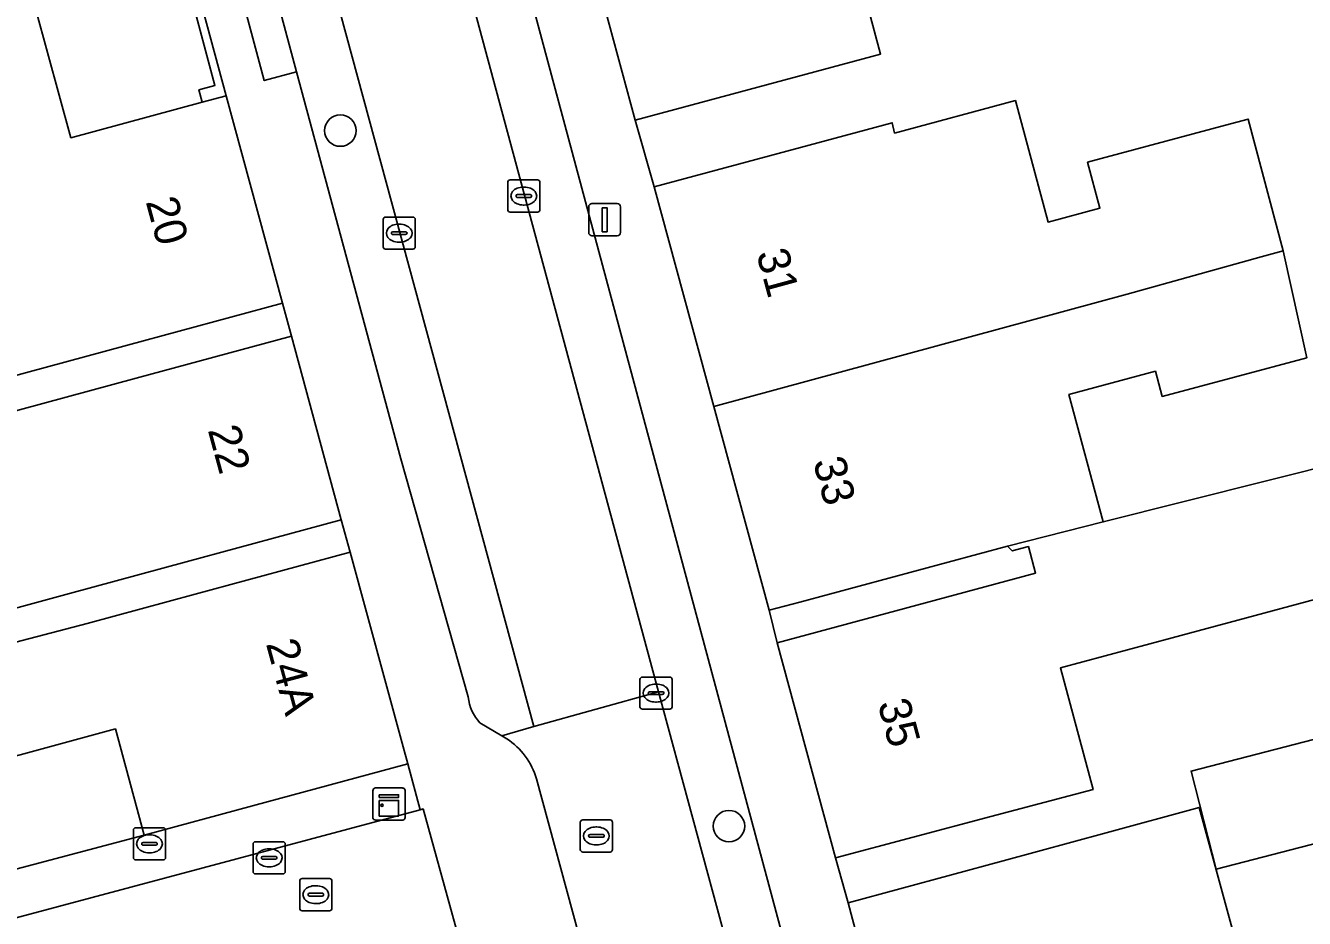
# Model space of a CAD drawing. Extents: x 159262 to 160143, y 383399 to 384319.
# Drawn here: x 159655.53 to 159695.33, y 383646.61 to 383674.4 of the extents above; entities that cross this region are included whole.
import ezdxf

# ---------------------------------------------------------------- set-up
doc = ezdxf.new("R2010")
doc.units = 0
for name, color, linetype in [('IMGEO_Boom', 7, 'Continuous'), ('IMGEO_Erf', 7, 'Continuous'), ('IMGEO_Kast', 7, 'Continuous'), ('IMGEO_Kolk', 7, 'Continuous'), ('IMGEO_Lichtmast', 7, 'Continuous'), ('IMGEO_Muur', 7, 'Continuous'), ('IMGEO_Pand', 7, 'Continuous'), ('IMGEO_Pand_nummerreeks', 7, 'Continuous'), ('IMGEO_Pand_overbouw', 7, 'Continuous'), ('IMGEO_Parkeervlak_open', 7, 'Continuous'), ('IMGEO_Rijbaan_lokaal_open', 7, 'Continuous'), ('IMGEO_Rioolput', 7, 'Continuous'), ('IMGEO_Voetpad_open', 7, 'Continuous')]:
    doc.layers.add(name, color=color, linetype=linetype)

msp = doc.modelspace()

# ---------------------------------------------------------------- linework, layer by layer
at = {"layer": 'IMGEO_Boom'}
for centre in [(159665.328, 383671.133), (159677.423, 383649.48)]:
    msp.add_circle(centre, 0.489, dxfattribs=at)
at = {"layer": 'IMGEO_Erf'}
for points in [[(159655.851, 383674.889), (159656.944, 383670.909), (159661.027, 383672.019), (159661.769, 383672.22), (159659.121, 383682.043)], [(159681.471, 383676.008), (159682.143, 383673.51), (159674.5, 383671.454), (159675.094, 383669.383), (159679.923, 383670.682), (159682.503, 383671.376), (159682.576, 383671.055), (159686.337, 383672.067), (159687.354, 383668.286), (159688.97, 383668.721), (159688.586, 383670.15), (159692.879, 383671.305), (159693.581, 383671.494), (159694.676, 383667.394), (159695.408, 383664.06), (159690.908, 383662.859), (159690.698, 383663.643), (159688.005, 383662.918), (159689.072, 383658.952), (159696.713, 383660.877)], [(159655.345, 383662.44), (159658.977, 383663.427), (159663.802, 383664.738), (159663.523, 383665.764), (159658.698, 383664.453), (159651.845, 383662.591)], [(159651.373, 383654.201), (159657.446, 383655.786), (159660.807, 383656.699), (159665.632, 383658.01), (159665.356, 383659.017), (159660.531, 383657.707), (159656.899, 383656.72), (159654.264, 383656.004)], [(159697.729, 383657.099), (159691.212, 383655.346), (159687.739, 383654.412), (159688.758, 383650.624), (159685.574, 383649.778), (159680.741, 383648.493), (159681.13, 383647.09), (159685.956, 383648.403), (159689.161, 383649.275), (159692.061, 383650.064), (159693.833, 383643.55), (159690.951, 383642.766), (159691.043, 383642.431), (159682.933, 383640.283), (159683.519, 383638.069), (159691.65, 383640.223), (159691.774, 383639.775), (159695.584, 383640.823)], [(159651.108, 383647.049), (159659.22, 383649.202), (159658.329, 383652.508), (159652.342, 383650.882)]]:
    msp.add_lwpolyline(points, dxfattribs=at)
for points in [[(159678.921, 383655.189), (159686.967, 383657.353), (159686.744, 383658.184), (159686.242, 383658.049), (159686.092, 383658.199), (159679.625, 383656.457), (159678.679, 383656.202)], [(159696.677, 383649.197), (159692.591, 383648.144), (159691.805, 383651.195), (159695.891, 383652.247)]]:
    msp.add_lwpolyline(points, close=True, dxfattribs=at)
at = {"layer": 'IMGEO_Kast'}
for p, q in [((159666.343, 383649.742), (159666.343, 383650.583)), ((159666.343, 383650.583), (159666.343, 383649.742)), ((159666.418, 383650.667), (159667.259, 383650.667)), ((159667.259, 383650.667), (159666.418, 383650.667)), ((159667.343, 383650.592), (159667.343, 383649.751)), ((159667.343, 383649.751), (159667.343, 383650.592)), ((159667.268, 383649.667), (159666.427, 383649.667)), ((159666.427, 383649.667), (159667.268, 383649.667))]:
    msp.add_line(p, q, dxfattribs=at)
for points in [[(159666.538, 383650.457), (159667.138, 383650.457), (159667.138, 383650.372), (159666.538, 383650.372), (159666.538, 383650.457)], [(159666.538, 383650.282), (159667.138, 383650.282), (159667.138, 383649.793), (159666.538, 383649.793), (159666.538, 383650.282)]]:
    msp.add_lwpolyline(points, dxfattribs=at)
msp.add_circle((159666.622, 383650.131), 0.0377, dxfattribs=at)
for centre, start, end in [((159666.421, 383650.589), 92.4484, 184.2845), ((159666.421, 383650.589), 92.4484, 184.2845), ((159667.265, 383650.589), 2.4484, 94.2845), ((159667.265, 383650.589), 2.4484, 94.2845), ((159666.421, 383649.745), 182.4484, 274.2845), ((159666.421, 383649.745), 182.4484, 274.2845), ((159667.265, 383649.745), 272.4484, 4.2845), ((159667.265, 383649.745), 272.4484, 4.2845)]:
    msp.add_arc(centre, 0.0779, start, end, dxfattribs=at)
at = {"layer": 'IMGEO_Kolk'}
for p, q in [((159670.537, 383668.671), (159670.537, 383669.523)), ((159670.612, 383669.597), (159671.464, 383669.597)), ((159671.025, 383669.377), (159671.05, 383669.377)), ((159671.538, 383669.523), (159671.538, 383668.671)), ((159670.796, 383669.091), (159670.796, 383669.103)), ((159671.234, 383669.054), (159670.836, 383669.054)), ((159670.839, 383669.14), (159671.237, 383669.14)), ((159671.28, 383669.103), (159671.28, 383669.091)), ((159671.464, 383668.597), (159670.612, 383668.597)), ((159671.048, 383668.817), (159671.023, 383668.817)), ((159666.659, 383667.516), (159666.659, 383668.368)), ((159666.734, 383668.442), (159667.586, 383668.442)), ((159667.147, 383668.222), (159667.172, 383668.222)), ((159667.66, 383668.368), (159667.66, 383667.516)), ((159666.918, 383667.936), (159666.918, 383667.948)), ((159667.356, 383667.899), (159666.958, 383667.899)), ((159666.961, 383667.985), (159667.359, 383667.985)), ((159667.402, 383667.948), (159667.402, 383667.936)), ((159667.586, 383667.442), (159666.734, 383667.442)), ((159667.17, 383667.662), (159667.145, 383667.662)), ((159674.652, 383653.196), (159674.652, 383654.048)), ((159674.727, 383654.122), (159675.579, 383654.122)), ((159675.14, 383653.902), (159675.165, 383653.902)), ((159675.653, 383654.048), (159675.653, 383653.196)), ((159674.911, 383653.616), (159674.911, 383653.628)), ((159675.349, 383653.579), (159674.951, 383653.579)), ((159674.954, 383653.665), (159675.352, 383653.665)), ((159675.395, 383653.628), (159675.395, 383653.616)), ((159675.579, 383653.122), (159674.727, 383653.122)), ((159675.163, 383653.342), (159675.138, 383653.342)), ((159662.687, 383648.993), (159663.539, 383648.993)), ((159662.612, 383648.067), (159662.612, 383648.919)), ((159663.1, 383648.773), (159663.125, 383648.773)), ((159663.613, 383648.919), (159663.613, 383648.067)), ((159662.871, 383648.487), (159662.871, 383648.499)), ((159663.309, 383648.45), (159662.911, 383648.45)), ((159662.914, 383648.536), (159663.312, 383648.536)), ((159663.123, 383648.213), (159663.098, 383648.213)), ((159663.355, 383648.499), (159663.355, 383648.487)), ((159663.539, 383647.993), (159662.687, 383647.993))]:
    msp.add_line(p, q, dxfattribs=at)
for points in [[(159670.537, 383668.671), (159670.537, 383669.523)], [(159670.612, 383669.597), (159671.464, 383669.597)], [(159671.538, 383669.523), (159671.538, 383668.671)], [(159671.464, 383668.597), (159670.612, 383668.597)], [(159666.659, 383667.516), (159666.659, 383668.368)], [(159666.734, 383668.442), (159667.586, 383668.442)], [(159667.66, 383668.368), (159667.66, 383667.516)], [(159667.586, 383667.442), (159666.734, 383667.442)], [(159674.652, 383653.196), (159674.652, 383654.048)], [(159674.727, 383654.122), (159675.579, 383654.122)], [(159675.653, 383654.048), (159675.653, 383653.196)], [(159675.579, 383653.122), (159674.727, 383653.122)], [(159662.687, 383648.993), (159663.539, 383648.993)], [(159662.612, 383648.067), (159662.612, 383648.919)], [(159663.613, 383648.919), (159663.613, 383648.067)], [(159663.539, 383647.993), (159662.687, 383647.993)]]:
    msp.add_lwpolyline(points, dxfattribs=at)
for centre, radius, start, end in [((159670.614, 383669.521), 0.0765, 91.552, 178.448), ((159670.614, 383669.521), 0.0765, 91.552, 178.448), ((159671.462, 383669.521), 0.0765, 1.552, 88.448), ((159671.462, 383669.521), 0.0765, 1.552, 88.448), ((159670.836, 383669.1), 0.0403, 85.8775, 175.7526), ((159670.833, 383669.09), 0.0366, 178.938, 274.7102), ((159671.237, 383669.097), 0.043, 264.8664, 352.4533), ((159671.241, 383669.102), 0.0386, 1.7309, 96.639), ((159670.614, 383668.673), 0.0765, 181.552, 268.448), ((159670.614, 383668.673), 0.0765, 181.552, 268.448), ((159671.462, 383668.673), 0.0765, 271.552, 358.448), ((159671.462, 383668.673), 0.0765, 271.552, 358.448), ((159666.736, 383668.366), 0.0765, 91.552, 178.448), ((159666.736, 383668.366), 0.0765, 91.552, 178.448), ((159667.584, 383668.366), 0.0765, 1.552, 88.448), ((159667.584, 383668.366), 0.0765, 1.552, 88.448), ((159666.958, 383667.945), 0.0403, 85.8775, 175.7526), ((159666.955, 383667.935), 0.0366, 178.938, 274.7102), ((159667.359, 383667.942), 0.043, 264.8664, 352.4533), ((159667.363, 383667.947), 0.0386, 1.7309, 96.639), ((159666.736, 383667.518), 0.0765, 181.552, 268.448), ((159666.736, 383667.518), 0.0765, 181.552, 268.448), ((159667.584, 383667.518), 0.0765, 271.552, 358.448), ((159667.584, 383667.518), 0.0765, 271.552, 358.448), ((159674.729, 383654.046), 0.0765, 91.552, 178.448), ((159674.729, 383654.046), 0.0765, 91.552, 178.448), ((159675.577, 383654.046), 0.0765, 1.552, 88.448), ((159675.577, 383654.046), 0.0765, 1.552, 88.448), ((159674.951, 383653.625), 0.0403, 85.8775, 175.7526), ((159674.948, 383653.615), 0.0366, 178.938, 274.7102), ((159675.352, 383653.622), 0.043, 264.8664, 352.4533), ((159675.356, 383653.627), 0.0386, 1.7309, 96.639), ((159674.729, 383653.198), 0.0765, 181.552, 268.448), ((159674.729, 383653.198), 0.0765, 181.552, 268.448), ((159675.577, 383653.198), 0.0765, 271.552, 358.448), ((159675.577, 383653.198), 0.0765, 271.552, 358.448), ((159662.689, 383648.917), 0.0765, 91.552, 178.448), ((159662.689, 383648.917), 0.0765, 91.552, 178.448), ((159663.537, 383648.917), 0.0765, 1.552, 88.448), ((159663.537, 383648.917), 0.0765, 1.552, 88.448), ((159662.911, 383648.496), 0.0403, 85.8775, 175.7526), ((159662.908, 383648.486), 0.0366, 178.938, 274.7102), ((159663.312, 383648.493), 0.043, 264.8664, 352.4533), ((159663.316, 383648.498), 0.0386, 1.7309, 96.639), ((159662.689, 383648.069), 0.0765, 181.552, 268.448), ((159662.689, 383648.069), 0.0765, 181.552, 268.448), ((159663.537, 383648.069), 0.0765, 271.552, 358.448), ((159663.537, 383648.069), 0.0765, 271.552, 358.448)]:
    msp.add_arc(centre, radius, start, end, dxfattribs=at)
for centre, major_axis, ratio, start_param, end_param in [((159671.024, 383669.097), (-0.387, 0.002), 0.722429, 4.712389, 7.853982), ((159671.049, 383669.097), (-0.39, 0.002), 0.717154, 1.570796, 4.712389), ((159667.146, 383667.942), (-0.387, 0.002), 0.722429, 4.712389, 7.853982), ((159667.171, 383667.942), (-0.39, 0.002), 0.717154, 1.570796, 4.712389), ((159675.139, 383653.622), (-0.387, 0.002), 0.722429, 4.712389, 7.853982), ((159675.164, 383653.622), (-0.39, 0.002), 0.717154, 1.570796, 4.712389), ((159663.099, 383648.493), (-0.387, 0.002), 0.722429, 4.712389, 7.853982), ((159663.124, 383648.493), (-0.39, 0.002), 0.717154, 1.570796, 4.712389)]:
    msp.add_ellipse(centre, major_axis=major_axis, ratio=ratio, start_param=start_param, end_param=end_param, dxfattribs=at)
at = {"layer": 'IMGEO_Lichtmast'}
for p, q in [((159673.058, 383667.959), (159673.058, 383668.759)), ((159673.058, 383668.759), (159673.058, 383667.959)), ((159673.158, 383668.859), (159673.948, 383668.859)), ((159673.948, 383668.859), (159673.158, 383668.859)), ((159674.048, 383668.759), (159674.048, 383667.959)), ((159674.048, 383667.959), (159674.048, 383668.759)), ((159673.948, 383667.859), (159673.158, 383667.859)), ((159673.158, 383667.859), (159673.948, 383667.859))]:
    msp.add_line(p, q, dxfattribs=at)
msp.add_lwpolyline([(159673.478, 383668.734), (159673.628, 383668.734), (159673.628, 383667.984), (159673.478, 383667.984), (159673.478, 383668.734)], dxfattribs=at)
for centre, start, end in [((159673.158, 383668.759), 90, 180), ((159673.158, 383668.759), 90, 180), ((159673.948, 383668.759), 0, 90), ((159673.948, 383668.759), 360, 90), ((159673.158, 383667.959), 180, 270), ((159673.158, 383667.959), 180, 270), ((159673.948, 383667.959), 270, 0), ((159673.948, 383667.959), 270, 0)]:
    msp.add_arc(centre, 0.1, start, end, dxfattribs=at)
at = {"layer": 'IMGEO_Muur'}
msp.add_lwpolyline([(159651.016, 383647.728), (159651.108, 383647.049), (159659.22, 383649.202)], dxfattribs=at)
at = {"layer": 'IMGEO_Pand'}
for points in [[(159687.123, 383677.53), (159686.18, 383681.036), (159686.049, 383681.523), (159672.753, 383677.946), (159674.5, 383671.454), (159682.143, 383673.51), (159681.471, 383676.008)], [(159661.769, 383672.22), (159661.027, 383672.019), (159656.944, 383670.909), (159655.851, 383674.889), (159651.485, 383673.719), (159652.559, 383669.711), (159645.877, 383667.903), (159647.632, 383661.446), (159649.042, 383661.829), (159651.845, 383662.591), (159658.698, 383664.453), (159663.523, 383665.764)], [(159686.337, 383672.067), (159682.576, 383671.055), (159682.503, 383671.376), (159679.923, 383670.682), (159675.094, 383669.383), (159676.953, 383662.548), (159689.814, 383666.044), (159693.984, 383667.202), (159694.676, 383667.394), (159693.581, 383671.494), (159692.879, 383671.305), (159688.586, 383670.15), (159688.97, 383668.721), (159687.354, 383668.286)], [(159688.005, 383662.918), (159690.698, 383663.643), (159690.908, 383662.859), (159695.408, 383664.06), (159694.676, 383667.394), (159693.984, 383667.202), (159689.814, 383666.044), (159676.953, 383662.548), (159678.679, 383656.202), (159679.625, 383656.457), (159686.092, 383658.199), (159689.072, 383658.952)], [(159663.802, 383664.738), (159658.977, 383663.427), (159655.345, 383662.44), (159648.213, 383660.502), (159646.882, 383660.14), (159647.664, 383657.258), (159648.995, 383657.62), (159652.792, 383658.652), (159653.354, 383656.585), (159654.264, 383656.004), (159656.899, 383656.72), (159660.531, 383657.707), (159665.356, 383659.017)], [(159686.092, 383658.199), (159686.242, 383658.049), (159686.744, 383658.184), (159686.967, 383657.353), (159678.921, 383655.189), (159680.741, 383648.493), (159685.574, 383649.778), (159688.758, 383650.624), (159687.739, 383654.412), (159691.212, 383655.346), (159697.729, 383657.099), (159696.713, 383660.877), (159689.072, 383658.952)], [(159665.632, 383658.01), (159660.807, 383656.699), (159657.446, 383655.786), (159651.373, 383654.201), (159650.64, 383654.01), (159650.173, 383653.888), (159649.823, 383653.797), (159650.797, 383650.462), (159651.146, 383650.557), (159652.342, 383650.882), (159658.329, 383652.508), (159659.22, 383649.202), (159662.598, 383650.107), (159667.423, 383651.418), (159667.279, 383651.948)], [(159695.891, 383652.247), (159691.805, 383651.195), (159692.591, 383648.144), (159696.677, 383649.197)], [(159689.161, 383649.275), (159685.956, 383648.403), (159681.13, 383647.09), (159682.933, 383640.283), (159691.043, 383642.431), (159690.951, 383642.766), (159693.833, 383643.55), (159692.061, 383650.064)]]:
    msp.add_lwpolyline(points, close=True, dxfattribs=at)
at = {"layer": 'IMGEO_Pand_overbouw'}
msp.add_lwpolyline([(159655.851, 383674.889), (159656.944, 383670.909), (159661.027, 383672.019), (159660.923, 383672.406), (159661.426, 383672.541), (159660.467, 383676.125)], close=True, dxfattribs=at)
at = {"layer": 'IMGEO_Parkeervlak_open'}
for points in [[(159643.962, 383769.967), (159659.468, 383712.142), (159660.175, 383709.486), (159675.226, 383653.663), (159677.362, 383645.771), (159683.923, 383621.261), (159685.312, 383616.758), (159691.977, 383598.671)], [(159693.06, 383602.465), (159688.816, 383614.013), (159688.233, 383613.793), (159688.041, 383614.333), (159686.892, 383617.599), (159685.869, 383620.959), (159685.195, 383623.453), (159683.304, 383630.406), (159681.505, 383637.111), (159680.482, 383640.885), (159670.837, 383676.812), (159669.809, 383680.581), (159656.528, 383729.905), (159655.419, 383734.157), (159651.173, 383750), (159650.479, 383752.591), (159649.37, 383756.675), (159646.528, 383767.317)], [(159669.665, 383652.697), (159670.349, 383652.294), (159671.352, 383652.583), (159662.16, 383686.481)], [(159661.242, 383683.092), (159661.388, 383682.58), (159662.63, 383677.921), (159663.963, 383672.959), (159667.215, 383660.914), (159669.304, 383653.5)]]:
    msp.add_lwpolyline(points, dxfattribs=at)
msp.add_arc((159670.784, 383653.683), 1.491, 187.0372, 221.3767, dxfattribs=at)
at = {"layer": 'IMGEO_Rijbaan_lokaal_open'}
for points in [[(159656.262, 383708.47), (159658.957, 383698.358), (159662.16, 383686.481), (159671.352, 383652.583), (159675.226, 383653.663), (159660.175, 383709.486)], [(159620.533, 383637.313), (159621.563, 383632.459), (159669.137, 383645.181), (159669.235, 383645.207), (159667.9, 383650.013), (159667.815, 383649.99), (159631.622, 383640.314)]]:
    msp.add_lwpolyline(points, close=True, dxfattribs=at)
for points in [[(159672.609, 383644.575), (159672.51, 383644.421), (159673.428, 383644.681), (159677.362, 383645.771), (159675.226, 383653.663), (159671.352, 383652.583), (159670.349, 383652.294), (159670.507, 383652.2)], [(159671.432, 383650.949), (159672.746, 383646.092)]]:
    msp.add_lwpolyline(points, dxfattribs=at)
msp.add_arc((159669.289, 383650.332), 2.23, 16.0607, 56.8984, dxfattribs=at)
at = {"layer": 'IMGEO_Rioolput'}
for p, q in [((159658.961, 383649.428), (159659.813, 383649.428)), ((159672.796, 383648.748), (159672.796, 383649.6)), ((159672.871, 383649.674), (159673.723, 383649.674)), ((159673.284, 383649.454), (159673.309, 383649.454)), ((159673.797, 383649.6), (159673.797, 383648.748)), ((159658.886, 383648.502), (159658.886, 383649.354)), ((159659.374, 383649.208), (159659.399, 383649.208)), ((159659.887, 383649.354), (159659.887, 383648.502)), ((159673.055, 383649.168), (159673.055, 383649.18)), ((159673.493, 383649.131), (159673.095, 383649.131)), ((159673.098, 383649.217), (159673.496, 383649.217)), ((159673.539, 383649.18), (159673.539, 383649.168)), ((159659.145, 383648.922), (159659.145, 383648.934)), ((159659.583, 383648.885), (159659.185, 383648.885)), ((159659.188, 383648.971), (159659.586, 383648.971)), ((159659.397, 383648.648), (159659.372, 383648.648)), ((159659.629, 383648.934), (159659.629, 383648.922)), ((159673.723, 383648.674), (159672.871, 383648.674)), ((159673.307, 383648.894), (159673.282, 383648.894)), ((159659.813, 383648.428), (159658.961, 383648.428)), ((159664.139, 383647.846), (159664.991, 383647.846)), ((159664.064, 383646.92), (159664.064, 383647.772)), ((159664.366, 383647.389), (159664.764, 383647.389)), ((159664.552, 383647.626), (159664.577, 383647.626)), ((159665.065, 383647.772), (159665.065, 383646.92)), ((159664.323, 383647.34), (159664.323, 383647.352)), ((159664.761, 383647.303), (159664.363, 383647.303)), ((159664.575, 383647.066), (159664.55, 383647.066)), ((159664.807, 383647.352), (159664.807, 383647.34)), ((159664.991, 383646.846), (159664.139, 383646.846))]:
    msp.add_line(p, q, dxfattribs=at)
for points in [[(159658.961, 383649.428), (159659.813, 383649.428)], [(159672.796, 383648.748), (159672.796, 383649.6)], [(159672.871, 383649.674), (159673.723, 383649.674)], [(159673.797, 383649.6), (159673.797, 383648.748)], [(159658.886, 383648.502), (159658.886, 383649.354)], [(159659.887, 383649.354), (159659.887, 383648.502)], [(159673.723, 383648.674), (159672.871, 383648.674)], [(159659.813, 383648.428), (159658.961, 383648.428)], [(159664.139, 383647.846), (159664.991, 383647.846)], [(159664.064, 383646.92), (159664.064, 383647.772)], [(159665.065, 383647.772), (159665.065, 383646.92)], [(159664.991, 383646.846), (159664.139, 383646.846)]]:
    msp.add_lwpolyline(points, dxfattribs=at)
for centre, radius, start, end in [((159658.963, 383649.352), 0.0765, 91.552, 178.448), ((159658.963, 383649.352), 0.0765, 91.552, 178.448), ((159659.811, 383649.352), 0.0765, 1.552, 88.448), ((159659.811, 383649.352), 0.0765, 1.552, 88.448), ((159672.873, 383649.598), 0.0765, 91.552, 178.448), ((159672.873, 383649.598), 0.0765, 91.552, 178.448), ((159673.721, 383649.598), 0.0765, 1.552, 88.448), ((159673.721, 383649.598), 0.0765, 1.552, 88.448), ((159673.095, 383649.177), 0.0403, 85.8775, 175.7526), ((159673.092, 383649.167), 0.0366, 178.938, 274.7102), ((159673.496, 383649.174), 0.043, 264.8664, 352.4533), ((159673.5, 383649.179), 0.0386, 1.7309, 96.639), ((159659.185, 383648.931), 0.0403, 85.8775, 175.7526), ((159659.182, 383648.921), 0.0366, 178.938, 274.7102), ((159659.586, 383648.928), 0.043, 264.8664, 352.4533), ((159659.59, 383648.933), 0.0386, 1.7309, 96.639), ((159672.873, 383648.75), 0.0765, 181.552, 268.448), ((159672.873, 383648.75), 0.0765, 181.552, 268.448), ((159673.721, 383648.75), 0.0765, 271.552, 358.448), ((159673.721, 383648.75), 0.0765, 271.552, 358.448), ((159658.963, 383648.504), 0.0765, 181.552, 268.448), ((159658.963, 383648.504), 0.0765, 181.552, 268.448), ((159659.811, 383648.504), 0.0765, 271.552, 358.448), ((159659.811, 383648.504), 0.0765, 271.552, 358.448), ((159664.141, 383647.77), 0.0765, 91.552, 178.448), ((159664.141, 383647.77), 0.0765, 91.552, 178.448), ((159664.989, 383647.77), 0.0765, 1.552, 88.448), ((159664.989, 383647.77), 0.0765, 1.552, 88.448), ((159664.363, 383647.349), 0.0403, 85.8775, 175.7526), ((159664.768, 383647.351), 0.0386, 1.7309, 96.639), ((159664.36, 383647.339), 0.0366, 178.938, 274.7102), ((159664.764, 383647.346), 0.043, 264.8664, 352.4533), ((159664.141, 383646.922), 0.0765, 181.552, 268.448), ((159664.141, 383646.922), 0.0765, 181.552, 268.448), ((159664.989, 383646.922), 0.0765, 271.552, 358.448), ((159664.989, 383646.922), 0.0765, 271.552, 358.448)]:
    msp.add_arc(centre, radius, start, end, dxfattribs=at)
for centre, major_axis, ratio, start_param, end_param in [((159673.283, 383649.174), (-0.387, 0.002), 0.722429, 4.712389, 7.853982), ((159673.308, 383649.174), (-0.39, 0.002), 0.717154, 1.570796, 4.712389), ((159659.373, 383648.928), (-0.387, 0.002), 0.722429, 4.712389, 7.853982), ((159659.398, 383648.928), (-0.39, 0.002), 0.717154, 1.570796, 4.712389), ((159664.551, 383647.346), (-0.387, 0.002), 0.722429, 4.712389, 7.853982), ((159664.576, 383647.346), (-0.39, 0.002), 0.717154, 1.570796, 4.712389)]:
    msp.add_ellipse(centre, major_axis=major_axis, ratio=ratio, start_param=start_param, end_param=end_param, dxfattribs=at)
at = {"layer": 'IMGEO_Voetpad_open'}
for points in [[(159656.528, 383729.905), (159669.809, 383680.581), (159670.812, 383680.855), (159671.84, 383677.086), (159670.837, 383676.812), (159680.482, 383640.885), (159681.486, 383641.157), (159682.509, 383637.383), (159681.505, 383637.111), (159683.304, 383630.406), (159684.308, 383630.679), (159686.199, 383623.726), (159685.195, 383623.453), (159685.869, 383620.959), (159686.892, 383617.599), (159687.873, 383617.944), (159689.022, 383614.678), (159688.041, 383614.333), (159688.233, 383613.793), (159688.816, 383614.013), (159693.06, 383602.465)], [(159681.13, 383647.09), (159680.741, 383648.493), (159678.921, 383655.189), (159678.679, 383656.202), (159676.953, 383662.548), (159675.094, 383669.383), (159674.5, 383671.454), (159672.753, 383677.946), (159672.095, 383680.261), (159671.405, 383682.816), (159670.532, 383686.061), (159670.195, 383687.383), (159668.333, 383694.302), (159666.472, 383701.221), (159666.149, 383702.533), (159664.814, 383707.517), (159663.387, 383712.84), (159662.023, 383717.931), (159661.751, 383718.867), (159660.182, 383724.724), (159659.933, 383725.661)], [(159669.304, 383653.5), (159667.215, 383660.914), (159663.963, 383672.959), (159662.959, 383672.69), (159660.383, 383682.311), (159661.388, 383682.58), (159661.242, 383683.092)], [(159659.121, 383682.043), (159661.769, 383672.22), (159663.523, 383665.764), (159663.802, 383664.738), (159665.356, 383659.017), (159665.632, 383658.01), (159667.279, 383651.948), (159667.423, 383651.418), (159667.815, 383649.99), (159667.9, 383650.013), (159669.235, 383645.207), (159669.137, 383645.181), (159669.621, 383643.735), (159672.51, 383644.421), (159672.609, 383644.575)], [(159670.507, 383652.2), (159670.349, 383652.294), (159669.665, 383652.697)], [(159672.746, 383646.092), (159671.432, 383650.949)], [(159691.977, 383598.671), (159692.114, 383598.402), (159696.989, 383600.693), (159693.47, 383608.493), (159690.334, 383615.444), (159690.437, 383615.491), (159688.975, 383619.041), (159687.395, 383623.878), (159686.511, 383627.099), (159685.451, 383630.776), (159683.519, 383638.069), (159682.933, 383640.283), (159681.13, 383647.09)]]:
    msp.add_lwpolyline(points, dxfattribs=at)
for points in [[(159661.388, 383682.58), (159660.383, 383682.311), (159662.959, 383672.69), (159663.963, 383672.959), (159662.63, 383677.921)], [(159667.815, 383649.99), (159667.423, 383651.418), (159662.598, 383650.107), (159659.22, 383649.202), (159651.108, 383647.049), (159651.016, 383647.728), (159641.074, 383645.085), (159637.425, 383644.126), (159631.774, 383642.614), (159631.419, 383643.955), (159626.292, 383642.574), (159619.646, 383640.782), (159620.021, 383639.316), (159631.103, 383642.326), (159631.622, 383640.314)]]:
    msp.add_lwpolyline(points, close=True, dxfattribs=at)
for centre, radius, start, end in [((159670.784, 383653.683), 1.491, 187.0372, 221.3767), ((159669.289, 383650.332), 2.23, 16.0607, 56.8984)]:
    msp.add_arc(centre, radius, start, end, dxfattribs=at)

# ---------------------------------------------------------------- texts
at = {"layer": 'IMGEO_Pand_nummerreeks'}
for s, rotation, p in [('20', 285.1995, (159659.264, 383668.927)), ('31', 285.2175, (159678.268, 383667.315)), ('22', 285.1946, (159661.196, 383661.817)), ('33', 285.2175, (159680.032, 383660.831)), ('24A', 285.2004, (159663.007, 383655.163)), ('35', 285.2059, (159682.045, 383653.3))]:
    msp.add_text(s, height=1, rotation=rotation, dxfattribs=at).set_placement(p)

doc.saveas('drawing.dxf')
